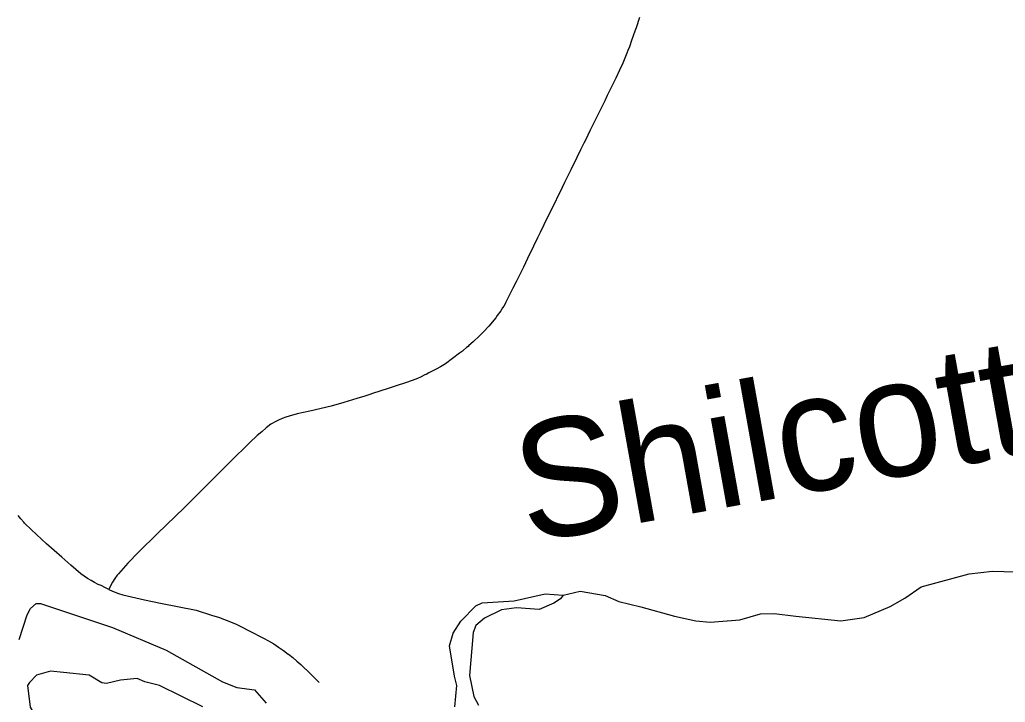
# Model space of a CAD drawing. Extents: x -19 to 366, y -4 to 359.
# Drawn here: x 152.873 to 153.543, y 194.154 to 194.618 of the extents above; entities that cross this region are included whole.
import ezdxf

# ---------------------------------------------------------------- set-up
doc = ezdxf.new("R2010")
doc.units = 0
for name, color, linetype in [('Level 33', 7, 'Continuous'), ('Level 34', 7, 'Continuous'), ('Level 35', 7, 'Continuous'), ('Level 60', 7, 'Continuous'), ('Level 9', 7, 'Continuous')]:
    doc.layers.add(name, color=color, linetype=linetype)

msp = doc.modelspace()

# ---------------------------------------------------------------- linework, layer by layer
at = {"layer": 'Level 33'}
for points in [[(153.29425, 194.61965), (153.29181, 194.61259), (153.29107, 194.6105), (153.28884, 194.60419), (153.28729, 194.59987), (153.28628, 194.59718), (153.28564, 194.59555), (153.2847, 194.59317), (153.28286, 194.58879), (153.28064, 194.58384), (153.27806, 194.57849), (153.27228, 194.56664), (153.27056, 194.56311), (153.26301, 194.54766), (153.26076, 194.54307), (153.25908, 194.53971), (153.25897, 194.53945), (153.25647, 194.53442), (153.25417, 194.52974), (153.25167, 194.52468), (153.24754, 194.51616), (153.24694, 194.51494), (153.2433, 194.50751), (153.24172, 194.50433), (153.24111, 194.50311), (153.23879, 194.49831), (153.23658, 194.49382), (153.2342, 194.48895), (153.22926, 194.47884), (153.2267, 194.4736), (153.22489, 194.46995), (153.22219, 194.46443), (153.21815, 194.45606), (153.21527, 194.45017), (153.21349, 194.44653), (153.21037, 194.44005), (153.2082, 194.43574)], [(153.2082, 194.43574), (153.2048, 194.42897), (153.20341, 194.42629), (153.2028, 194.42521), (153.20193, 194.42368), (153.20114, 194.42244), (153.19989, 194.42047), (153.19757, 194.41718), (153.19646, 194.4157), (153.19516, 194.41405), (153.19315, 194.41164), (153.19175, 194.41006), (153.19085, 194.40908), (153.189, 194.40706), (153.18624, 194.40423), (153.18461, 194.40259), (153.1821, 194.40021), (153.1811, 194.39929), (153.17829, 194.39681), (153.17769, 194.3963), (153.17667, 194.39544), (153.17468, 194.3938), (153.17381, 194.3931), (153.17193, 194.39166), (153.16723, 194.38812), (153.1623, 194.38438), (153.16118, 194.38372), (153.1589, 194.3824), (153.15594, 194.38086), (153.15111, 194.3783), (153.14915, 194.37729), (153.14831, 194.37686), (153.1453, 194.37544), (153.14324, 194.37453), (153.13961, 194.37308), (153.13528, 194.37159), (153.1289, 194.3695), (153.12338, 194.36772), (153.11267, 194.3642), (153.11088, 194.36364), (153.10762, 194.36256), (153.10202, 194.36081), (153.09331, 194.35821), (153.08457, 194.35575), (153.07025, 194.35228), (153.06168, 194.35048), (153.05603, 194.34881), (153.05389, 194.34816), (153.05138, 194.34726), (153.04893, 194.34622), (153.04652, 194.34504), (153.04422, 194.34372), (153.04375, 194.34339), (153.04056, 194.34092), (153.03746, 194.33834), (153.03446, 194.33564), (153.02951, 194.33098), (153.01615, 194.31774), (152.99945, 194.30125), (152.98485, 194.2865), (152.96668, 194.26924), (152.95382, 194.25656), (152.94656, 194.24892), (152.94015, 194.24183), (152.93937, 194.24084), (152.93773, 194.23855), (152.93619, 194.23617), (152.9348, 194.23371), (152.93355, 194.23117)], [(152.93355, 194.23117), (152.93415, 194.23088), (152.93712, 194.22962), (152.94012, 194.2285), (152.94311, 194.22755), (152.95785, 194.22402), (152.96867, 194.22185), (152.99304, 194.21704), (153.00409, 194.21356), (153.0082, 194.21225), (153.01227, 194.21079), (153.01627, 194.2092), (153.02023, 194.20746), (153.02412, 194.20559), (153.02795, 194.20358), (153.02903, 194.20298), (153.03863, 194.19812), (153.04214, 194.19619), (153.04562, 194.19413), (153.049, 194.19194), (153.05229, 194.18963), (153.05551, 194.1872), (153.05568, 194.18708), (153.05854, 194.18486), (153.06131, 194.18252), (153.06397, 194.18007), (153.06443, 194.17963), (153.07035, 194.17406), (153.07646, 194.1679)]]:
    msp.add_lwpolyline(points, dxfattribs=at)
at = {"layer": 'Level 34'}
msp.add_lwpolyline([(152.93355, 194.23117), (152.93127, 194.23227), (152.92843, 194.2338), (152.92646, 194.23462), (152.92396, 194.23581), (152.9215, 194.23714), (152.91914, 194.23858), (152.91684, 194.24016), (152.91464, 194.24185), (152.90785, 194.24773), (152.90161, 194.25312), (152.89127, 194.26212), (152.88104, 194.27157), (152.8764, 194.27617), (152.87577, 194.27686), (152.87388, 194.27906), (152.87208, 194.28136)], dxfattribs=at)
at = {"layer": 'Level 35'}
msp.add_lwpolyline([(153.24227, 194.22736), (153.2538, 194.22992), (153.27087, 194.22701), (153.28019, 194.22291), (153.29499, 194.21941), (153.31796, 194.21295), (153.33257, 194.20983), (153.34224, 194.20896), (153.3623, 194.21044), (153.37629, 194.21453), (153.38576, 194.2148), (153.40035, 194.21301), (153.43106, 194.20983), (153.44677, 194.21204), (153.46451, 194.21958), (153.4745, 194.22516), (153.48561, 194.23303), (153.51812, 194.24183), (153.53401, 194.24347), (153.54936, 194.24321)], dxfattribs=at)
at = {"layer": 'Level 60'}
for points in [[(156.50946, 189.3937), (156.44759, 191.65634), (156.2114, 200.27623), (155.97446, 208.89626), (155.73678, 217.51643), (155.49836, 226.13674), (155.2592, 234.75719), (155.01929, 243.37778), (154.77865, 251.9985), (154.53727, 260.61937), (154.29515, 269.24038), (154.0523, 277.86152), (153.80871, 286.48281), (153.56438, 295.10424), (153.31933, 303.72581), (153.07354, 312.34752), (152.82702, 320.96938), (152.57978, 329.59137), (152.3318, 338.21351), (152.0831, 346.83579)], [(154.11585, 1.87092), (153.9063, 10.48743), (153.69602, 19.10409), (153.48501, 27.72087), (153.27327, 36.3378), (153.0608, 44.95486), (152.84759, 53.57206), (152.63366, 62.1894), (152.419, 70.80688), (152.20362, 79.42449), (151.98751, 88.04225), (151.77068, 96.66014), (151.55312, 105.27817), (151.33484, 113.89634), (151.11584, 122.51465), (150.89612, 131.13311), (150.67568, 139.7517), (150.45452, 148.37043), (150.23264, 156.98931), (150.01005, 165.60832), (149.78674, 174.22748), (149.56272, 182.84677), (149.33799, 191.46621), (149.11254, 200.0858), (148.88638, 208.70552), (148.65952, 217.32539), (148.43194, 225.9454), (148.20366, 234.56555), (147.97466, 243.18584), (147.74497, 251.80628), (147.51457, 260.42687), (147.28346, 269.04759), (147.05165, 277.66846), (146.81914, 286.28948), (146.58593, 294.91064), (146.35202, 303.53194), (146.11742, 312.15339), (145.88211, 320.77499), (145.64611, 329.39673), (145.40941, 338.01861), (145.17202, 346.64065)], [(0, 189.51617), (7.11214, 189.52059), (14.22427, 189.53386), (21.33637, 189.55597), (28.44845, 189.58693), (35.56048, 189.62672), (42.67245, 189.67537), (49.78436, 189.73285), (56.89619, 189.79918), (64.00793, 189.87436), (71.11958, 189.95838), (78.23111, 190.05124), (85.34253, 190.15294), (92.45381, 190.26349), (99.56495, 190.38288), (106.67593, 190.51112), (113.78675, 190.6482), (120.89739, 190.79412), (128.00785, 190.94888), (135.11811, 191.11248), (142.22816, 191.28493), (149.33799, 191.46621), (156.44759, 191.65634), (163.55694, 191.85531), (170.66605, 192.06312), (177.77489, 192.27977), (184.88345, 192.50526), (191.99173, 192.73959), (199.09971, 192.98276), (206.20739, 193.23477), (213.31474, 193.49561), (220.42177, 193.7653), (227.52845, 194.04382), (234.63479, 194.33118), (241.74076, 194.62738), (248.84635, 194.93241), (255.95157, 195.24628), (263.05638, 195.56898), (270.16079, 195.90052), (277.26478, 196.24089), (284.36834, 196.5901), (291.47147, 196.94814), (298.57414, 197.31501), (305.67635, 197.69072), (312.77809, 198.07525), (319.87934, 198.46862), (326.9801, 198.87082), (334.08035, 199.28185), (341.18009, 199.7017)]]:
    msp.add_spline(points, degree=3, dxfattribs=at)
at = {"layer": 'Level 9'}
for points in [[(153.16865, 194.15142), (153.17005, 194.16586), (153.16848, 194.17231), (153.16509, 194.19278), (153.16748, 194.20154), (153.17272, 194.20955), (153.18305, 194.22007), (153.1872, 194.222), (153.20897, 194.2235), (153.23014, 194.22822), (153.24227, 194.22736), (153.24059, 194.22469), (153.23607, 194.22181), (153.22606, 194.21756), (153.21071, 194.21877), (153.20049, 194.21736), (153.1888, 194.21157), (153.18297, 194.20659), (153.18111, 194.20183), (153.1787, 194.17276), (153.18166, 194.15836), (153.18474, 194.1525)], [(152.87261, 194.19718), (152.87815, 194.21393), (152.88039, 194.21831), (152.88415, 194.22157), (152.88718, 194.22159), (152.89877, 194.21769), (152.93599, 194.20526), (152.97249, 194.18997), (153.01073, 194.16843), (153.02062, 194.16452), (153.03256, 194.16291), (153.0404, 194.15385)], [(152.99743, 194.15143), (152.96814, 194.16583), (152.95808, 194.16841), (152.95276, 194.17065), (152.94159, 194.16942), (152.93195, 194.16726), (152.92892, 194.16761), (152.92016, 194.17286), (152.90291, 194.17463), (152.894, 194.1757), (152.88455, 194.17297), (152.87967, 194.16799)], [(152.87967, 194.16799), (152.87836, 194.1659), (152.88019, 194.1511), (152.8848, 194.14316), (152.89148, 194.13695), (152.92495, 194.12031), (152.94686, 194.10453)]]:
    msp.add_lwpolyline(points, dxfattribs=at)

# ---------------------------------------------------------------- texts
at = {"layer": 'Level 35'}
msp.add_text('Shilcotts', height=0.08, rotation=10.19497, dxfattribs=at).set_placement((153.21764, 194.26247))

doc.saveas('drawing.dxf')
